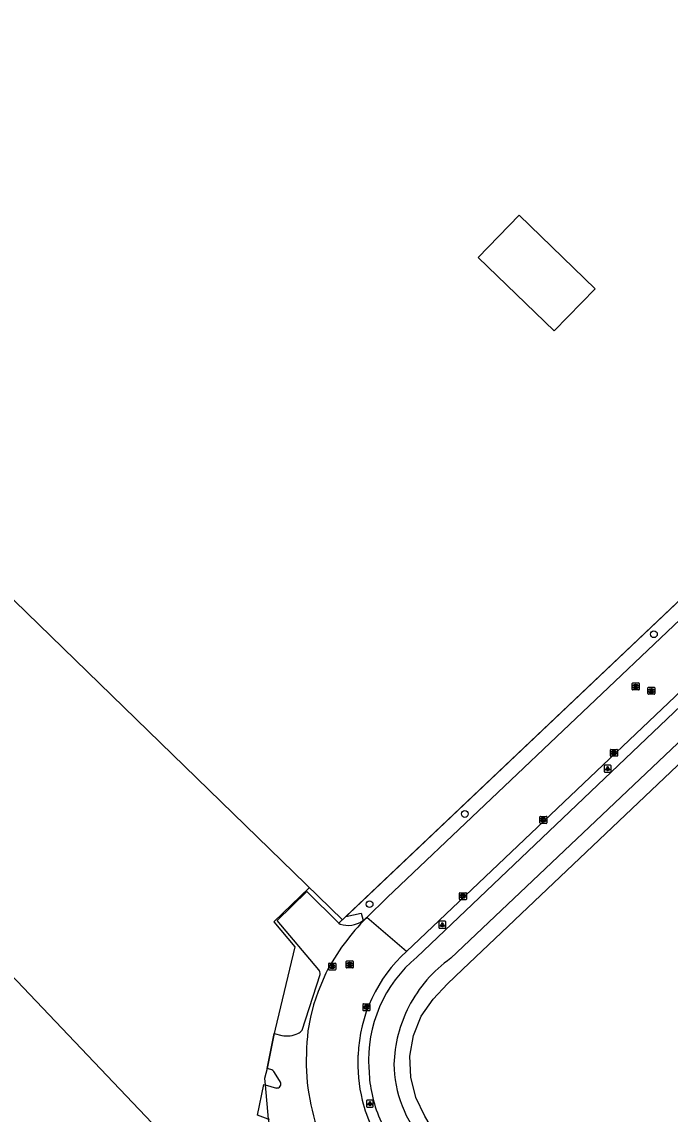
# Model space of a CAD drawing. Extents: x 156141 to 158132, y 385651 to 388399.
# Drawn here: x 156436.6 to 156530.3, y 387802.7 to 387960.4 of the extents above; entities that cross this region are included whole.
import ezdxf

# ---------------------------------------------------------------- set-up
doc = ezdxf.new("R2010")
doc.units = 0
for name, color, linetype in [('IMGEO_Berm_gesloten', 7, 'Continuous'), ('IMGEO_Berm_groen', 7, 'Continuous'), ('IMGEO_Boom', 7, 'Continuous'), ('IMGEO_Fietspad_gesloten', 7, 'Continuous'), ('IMGEO_Groenvoorziening', 7, 'Continuous'), ('IMGEO_Hek', 7, 'Continuous'), ('IMGEO_Kolk', 7, 'Continuous'), ('IMGEO_Lichtpunt', 7, 'Continuous'), ('IMGEO_Pand', 7, 'Continuous'), ('IMGEO_Rijbaan_lokaal_gesloten', 7, 'Continuous'), ('IMGEO_Rijbaan_lokaal_open', 7, 'Continuous'), ('IMGEO_Rioolput', 7, 'Continuous')]:
    doc.layers.add(name, color=color, linetype=linetype)

msp = doc.modelspace()

# ---------------------------------------------------------------- linework, layer by layer
at = {"layer": 'IMGEO_Berm_gesloten'}
for points in [[(156482.47, 387830.24), (156483.46, 387831.17)], [(156483.46, 387831.17), (156485.66, 387831.69), (156485.97, 387830.63)]]:
    msp.add_lwpolyline(points, dxfattribs=at)
at = {"layer": 'IMGEO_Berm_groen'}
msp.add_lwpolyline([(156483.46, 387831.17), (156559.86, 387903.53), (156559.97, 387900.82)], dxfattribs=at)
at = {"layer": 'IMGEO_Boom'}
for centre in [(156527.97, 387871.95), (156500.65, 387846), (156486.89, 387832.97)]:
    msp.add_circle(centre, 0.489, dxfattribs=at)
at = {"layer": 'IMGEO_Fietspad_gesloten'}
for points in [[(156628.79, 387948.73), (156628.75, 387948.69), (156617.18, 387937.68), (156570.53, 387893.25), (156498.61, 387825.16)], [(156602.46, 387928.57), (156568.03, 387896.04), (156493.72, 387825.34)], [(156490.41, 387809.85), (156490.43, 387809.16)]]:
    msp.add_lwpolyline(points, dxfattribs=at)
for centre, radius, start, end in [((156506.01, 387810.5), 19.26, 129.6418, 183.6029), ((156509.92, 387809.2), 19.56, 125.3252, 152.6529), ((156509.84, 387809.29), 19.44, 152.7727, 178.3474), ((156506.59, 387809.69), 19.8, 181.16, 190.9274), ((156507.92, 387810.17), 17.51, 183.2997, 223.8585), ((156506.64, 387809.69), 19.85, 190.9014, 212.2412)]:
    msp.add_arc(centre, radius, start, end, dxfattribs=at)
at = {"layer": 'IMGEO_Groenvoorziening'}
msp.add_lwpolyline([(156498.26, 387797.3), (156496.43, 387799.76), (156494.89, 387802.35), (156493.58, 387805.06), (156492.83, 387807.99), (156492.71, 387811.02), (156493.24, 387813.99), (156494.32, 387816.81), (156496.09, 387819.26), (156498.14, 387821.48), (156500.32, 387823.54), (156622.58, 387939.49), (156649.33, 387932.1), (156782.83, 387784.44), (156820.8, 387742.43), (156821.88, 387739.62), (156865.49, 387691.34), (156868.19, 387690), (156873.6, 387683.82)], dxfattribs=at)
at = {"layer": 'IMGEO_Hek'}
for points in [[(156482.96, 387830.7), (156349.55, 387960.36)], [(156500.32, 387823.54), (156622.58, 387939.49)], [(156559.86, 387903.53), (156482.96, 387830.7)], [(156478.17, 387835.35), (156473.07, 387830.43), (156476.08, 387826.79), (156473.23, 387814.91), (156473.11, 387814.29), (156472.11, 387809.27), (156471.69, 387807.8), (156471.78, 387806.9), (156472.26, 387801.93), (156472.31, 387801.44), (156471.63, 387795), (156477.44, 387785.31), (156479.2, 387782.37)], [(156498.26, 387797.3), (156496.43, 387799.76), (156494.89, 387802.35), (156493.58, 387805.06), (156492.83, 387807.99), (156492.71, 387811.02), (156493.24, 387813.99), (156494.32, 387816.81), (156496.09, 387819.26), (156498.14, 387821.48), (156500.32, 387823.54)]]:
    msp.add_lwpolyline(points, dxfattribs=at)
at = {"layer": 'IMGEO_Kolk'}
for p, q in [((156521.69, 387854.39), (156521.69, 387855.25)), ((156521.77, 387855.32), (156522.62, 387855.32)), ((156522.18, 387855.1), (156522.2, 387855.1)), ((156522.2, 387854.54), (156522.18, 387854.54)), ((156522.69, 387855.25), (156522.69, 387854.39)), ((156522.62, 387854.32), (156521.77, 387854.32)), ((156511.49, 387844.71), (156511.49, 387845.56)), ((156511.57, 387845.63), (156512.42, 387845.63)), ((156511.98, 387845.41), (156512.01, 387845.41)), ((156512.5, 387845.56), (156512.5, 387844.71)), ((156512.42, 387844.63), (156511.57, 387844.63)), ((156512, 387844.85), (156511.98, 387844.85)), ((156499.87, 387833.69), (156499.87, 387834.54)), ((156499.95, 387834.62), (156500.8, 387834.62)), ((156500.36, 387834.4), (156500.38, 387834.4)), ((156500.87, 387834.54), (156500.87, 387833.69)), ((156500.8, 387833.62), (156499.95, 387833.62)), ((156500.38, 387833.84), (156500.36, 387833.84)), ((156485.94, 387817.66), (156485.94, 387818.51)), ((156486.01, 387818.58), (156486.86, 387818.58)), ((156486.43, 387818.36), (156486.45, 387818.36)), ((156486.94, 387818.51), (156486.94, 387817.66)), ((156486.86, 387817.58), (156486.01, 387817.58)), ((156486.45, 387817.8), (156486.42, 387817.8))]:
    msp.add_line(p, q, dxfattribs=at)
for points in [[(156521.69, 387854.39), (156521.69, 387855.25)], [(156521.77, 387855.32), (156522.62, 387855.32)], [(156522.01, 387855.02), (156522.14, 387855.02), (156522.14, 387854.87), (156522.26, 387855.02), (156522.43, 387855.02), (156522.28, 387854.87), (156522.44, 387854.62), (156522.28, 387854.62), (156522.2, 387854.78), (156522.14, 387854.72), (156522.14, 387854.62), (156522.01, 387854.62), (156522.01, 387855.02)], [(156522.69, 387855.25), (156522.69, 387854.39)], [(156522.62, 387854.32), (156521.77, 387854.32)], [(156511.49, 387844.71), (156511.49, 387845.56)], [(156511.57, 387845.63), (156512.42, 387845.63)], [(156511.81, 387845.33), (156511.94, 387845.33), (156511.94, 387845.18), (156512.07, 387845.33), (156512.23, 387845.33), (156512.09, 387845.18), (156512.24, 387844.93), (156512.09, 387844.93), (156512, 387845.1), (156511.94, 387845.03), (156511.94, 387844.93), (156511.81, 387844.93), (156511.81, 387845.33)], [(156512.5, 387845.56), (156512.5, 387844.71)], [(156512.42, 387844.63), (156511.57, 387844.63)], [(156499.87, 387833.69), (156499.87, 387834.54)], [(156499.95, 387834.62), (156500.8, 387834.62)], [(156500.19, 387834.32), (156500.32, 387834.32), (156500.32, 387834.17), (156500.44, 387834.32), (156500.61, 387834.32), (156500.46, 387834.17), (156500.62, 387833.92), (156500.46, 387833.92), (156500.38, 387834.08), (156500.32, 387834.01), (156500.32, 387833.92), (156500.19, 387833.92), (156500.19, 387834.32)], [(156500.87, 387834.54), (156500.87, 387833.69)], [(156500.8, 387833.62), (156499.95, 387833.62)], [(156485.94, 387817.66), (156485.94, 387818.51)], [(156486.01, 387818.58), (156486.86, 387818.58)], [(156486.26, 387818.28), (156486.38, 387818.28), (156486.38, 387818.13), (156486.51, 387818.28), (156486.68, 387818.28), (156486.53, 387818.13), (156486.68, 387817.88), (156486.53, 387817.88), (156486.45, 387818.05), (156486.38, 387817.98), (156486.38, 387817.88), (156486.26, 387817.88), (156486.26, 387818.28)], [(156486.94, 387818.51), (156486.94, 387817.66)], [(156486.86, 387817.58), (156486.01, 387817.58)]]:
    msp.add_lwpolyline(points, dxfattribs=at)
for centre, start, end in [((156521.77, 387855.24), 91.552, 178.448), ((156521.77, 387855.24), 91.552, 178.448), ((156521.77, 387854.39), 181.552, 268.448), ((156521.77, 387854.39), 181.552, 268.448), ((156522.62, 387855.24), 1.552, 88.448), ((156522.62, 387855.24), 1.552, 88.448), ((156522.62, 387854.39), 271.552, 358.448), ((156522.62, 387854.39), 271.552, 358.448), ((156511.57, 387845.56), 91.552, 178.448), ((156511.57, 387845.56), 91.552, 178.448), ((156512.42, 387845.56), 1.552, 88.448), ((156512.42, 387845.56), 1.552, 88.448), ((156511.57, 387844.71), 181.552, 268.448), ((156511.57, 387844.71), 181.552, 268.448), ((156512.42, 387844.71), 271.552, 358.448), ((156512.42, 387844.71), 271.552, 358.448), ((156499.95, 387834.54), 91.552, 178.448), ((156499.95, 387834.54), 91.552, 178.448), ((156500.8, 387834.54), 1.552, 88.448), ((156500.8, 387834.54), 1.552, 88.448), ((156499.95, 387833.69), 181.552, 268.448), ((156499.95, 387833.69), 181.552, 268.448), ((156500.8, 387833.69), 271.552, 358.448), ((156500.8, 387833.69), 271.552, 358.448), ((156486.01, 387818.51), 91.552, 178.448), ((156486.01, 387818.51), 91.552, 178.448), ((156486.86, 387818.51), 1.552, 88.448), ((156486.86, 387818.51), 1.552, 88.448), ((156486.01, 387817.66), 181.552, 268.448), ((156486.01, 387817.66), 181.552, 268.448), ((156486.86, 387817.66), 271.552, 358.448), ((156486.86, 387817.66), 271.552, 358.448)]:
    msp.add_arc(centre, 0.0765, start, end, dxfattribs=at)
for centre, major_axis, ratio, start_param, end_param in [((156522.18, 387854.82), (-0.387, 0.002), 0.722429, 4.712389, 7.853982), ((156522.2, 387854.82), (-0.39, 0.002), 0.717154, 1.570796, 4.712389), ((156511.98, 387845.13), (-0.387, 0.002), 0.722429, 4.712389, 7.853982), ((156512.01, 387845.13), (-0.39, 0.002), 0.717154, 1.570796, 4.712389), ((156500.36, 387834.12), (-0.387, 0.002), 0.722429, 4.712389, 7.853982), ((156500.38, 387834.12), (-0.39, 0.002), 0.717154, 1.570796, 4.712389), ((156486.42, 387818.08), (-0.387, 0.002), 0.722429, 4.712389, 7.853982), ((156486.45, 387818.08), (-0.39, 0.002), 0.717154, 1.570796, 4.712389)]:
    msp.add_ellipse(centre, major_axis=major_axis, ratio=ratio, start_param=start_param, end_param=end_param, dxfattribs=at)
at = {"layer": 'IMGEO_Lichtpunt'}
for p, q in [((156520.78, 387852.94), (156520.78, 387852.13)), ((156520.78, 387852.94), (156520.78, 387852.13)), ((156521.68, 387853.03), (156520.87, 387853.03)), ((156521.68, 387853.03), (156520.87, 387853.03)), ((156521.78, 387852.13), (156521.78, 387852.94)), ((156521.78, 387852.13), (156521.78, 387852.94)), ((156520.87, 387852.04), (156521.68, 387852.04)), ((156520.87, 387852.04), (156521.68, 387852.04)), ((156496.91, 387830.4), (156496.91, 387829.59)), ((156496.91, 387830.4), (156496.91, 387829.59)), ((156497.81, 387830.5), (156497, 387830.5)), ((156497.81, 387830.5), (156497, 387830.5)), ((156497, 387829.5), (156497.81, 387829.5)), ((156497, 387829.5), (156497.81, 387829.5)), ((156497.9, 387829.59), (156497.9, 387830.4)), ((156497.9, 387829.59), (156497.9, 387830.4)), ((156486.43, 387804.58), (156486.43, 387803.77)), ((156486.43, 387804.58), (156486.43, 387803.77)), ((156487.33, 387804.67), (156486.52, 387804.67)), ((156487.33, 387804.67), (156486.52, 387804.67)), ((156487.43, 387803.77), (156487.43, 387804.58)), ((156487.43, 387803.77), (156487.43, 387804.58)), ((156486.52, 387803.67), (156487.33, 387803.67)), ((156486.52, 387803.67), (156487.33, 387803.67))]:
    msp.add_line(p, q, dxfattribs=at)
for points in [[(156521.15, 387852.6), (156521.19, 387852.57), (156521, 387852.31), (156520.97, 387852.34), (156521.15, 387852.6)], [(156521.25, 387852.55), (156521.3, 387852.55), (156521.3, 387852.23), (156521.25, 387852.23), (156521.25, 387852.55)], [(156521.36, 387852.57), (156521.4, 387852.6), (156521.59, 387852.34), (156521.55, 387852.31), (156521.36, 387852.57)], [(156497.28, 387830.06), (156497.32, 387830.04), (156497.13, 387829.77), (156497.09, 387829.8), (156497.28, 387830.06)], [(156497.38, 387830.02), (156497.43, 387830.02), (156497.43, 387829.69), (156497.38, 387829.69), (156497.38, 387830.02)], [(156497.49, 387830.04), (156497.53, 387830.06), (156497.72, 387829.8), (156497.68, 387829.77), (156497.49, 387830.04)], [(156486.8, 387804.24), (156486.84, 387804.21), (156486.66, 387803.95), (156486.62, 387803.98), (156486.8, 387804.24)], [(156486.91, 387804.19), (156486.95, 387804.19), (156486.95, 387803.87), (156486.91, 387803.87), (156486.91, 387804.19)], [(156487.02, 387804.21), (156487.05, 387804.24), (156487.24, 387803.98), (156487.2, 387803.95), (156487.02, 387804.21)]]:
    msp.add_lwpolyline(points, dxfattribs=at)
for centre in [(156521.28, 387852.74), (156497.41, 387830.2), (156486.93, 387804.37)]:
    msp.add_circle(centre, 0.0994, dxfattribs=at)
for centre, start, end in [((156520.87, 387852.94), 90, 180), ((156520.87, 387852.94), 90, 180), ((156521.68, 387852.94), 0, 90), ((156521.68, 387852.94), 0, 90), ((156520.87, 387852.13), 180, 270), ((156520.87, 387852.13), 180, 270), ((156521.68, 387852.13), 270, 0), ((156521.68, 387852.13), 270, 360), ((156497, 387830.4), 90, 180), ((156497, 387830.4), 90, 180), ((156497, 387829.59), 180, 270), ((156497, 387829.59), 180, 270), ((156497.81, 387830.4), 0, 90), ((156497.81, 387830.4), 0, 90), ((156497.81, 387829.59), 270, 0), ((156497.81, 387829.59), 270, 360), ((156486.52, 387804.58), 90, 180), ((156486.52, 387804.58), 90, 180), ((156487.33, 387804.58), 0, 90), ((156487.33, 387804.58), 0, 90), ((156486.52, 387803.77), 180, 270), ((156486.52, 387803.77), 180, 270), ((156487.33, 387803.77), 270, 0), ((156487.33, 387803.77), 270, 360)]:
    msp.add_arc(centre, 0.0946, start, end, dxfattribs=at)
at = {"layer": 'IMGEO_Pand'}
for points in [[(156519.48, 387921.84), (156513.57, 387915.74), (156502.6, 387926.32), (156508.51, 387932.45), (156519.48, 387921.84)], [(156246.82, 387772.59), (156370.75, 387890.36), (156456.37, 387800.39)]]:
    msp.add_lwpolyline(points, dxfattribs=at)
at = {"layer": 'IMGEO_Rijbaan_lokaal_gesloten'}
for points in [[(156492.22, 387826.16), (156602.01, 387930.31)], [(156486.47, 387831.03), (156489.41, 387833.96), (156559.97, 387900.82)], [(156492.22, 387826.16), (156486.47, 387831.03)], [(156480.57, 387823.03), (156479.46, 387820.36), (156478.78, 387818.43), (156478.34, 387816.66), (156477.98, 387814.68)]]:
    msp.add_lwpolyline(points, dxfattribs=at)
for centre, radius, start, end in [((156509.72, 387807.7), 32.94, 134.9113, 152.2623), ((156506.58, 387810.31), 21.38, 132.158, 177.694), ((156517.48, 387810.35), 39.74, 173.7318, 183.3417), ((156507.47, 387810.04), 22.29, 177.0982, 193.9513), ((156514.58, 387811.49), 36.94, 185.3732, 205.5799), ((156507.42, 387810.03), 22.24, 193.9683, 215.6728)]:
    msp.add_arc(centre, radius, start, end, dxfattribs=at)
at = {"layer": 'IMGEO_Rijbaan_lokaal_open'}
for points in [[(156479.56, 387823.51), (156473.52, 387830.62), (156477.83, 387834.79), (156482.47, 387830.24)], [(156485.97, 387830.63), (156486.47, 387831.03)], [(156482.47, 387830.24), (156482.64, 387830.08)], [(156485.88, 387830.56), (156485.97, 387830.63)], [(156477.14, 387814.77), (156479.73, 387822.83)], [(156472.63, 387809.1), (156472.11, 387809.27), (156473.11, 387814.29), (156474.21, 387814.03)], [(156474, 387807.29), (156473.14, 387808.69)], [(156472.41, 387801.88), (156472.26, 387801.93), (156470.68, 387802.52), (156471.62, 387806.94), (156471.78, 387806.9), (156473.44, 387806.43)]]:
    msp.add_lwpolyline(points, dxfattribs=at)
for centre, radius, start, end in [((156483.76, 387833.66), 3.75, 252.5082, 304.4084), ((156478.71, 387822.93), 1.03, 354.1524, 34.2751), ((156474.96, 387817.67), 3.72, 258.3586, 295.2205), ((156475.96, 387815.68), 1.49, 292.8057, 322.4047), ((156472.33, 387808.2), 0.948, 31.3125, 71.8042), ((156473.52, 387806.99), 0.563, 261.117, 32.4325)]:
    msp.add_arc(centre, radius, start, end, dxfattribs=at)
at = {"layer": 'IMGEO_Rioolput'}
for p, q in [((156524.83, 387863.99), (156524.83, 387864.84)), ((156524.91, 387864.92), (156525.76, 387864.92)), ((156525.76, 387863.91), (156524.91, 387863.91)), ((156525.32, 387864.69), (156525.34, 387864.69)), ((156525.34, 387864.14), (156525.32, 387864.14)), ((156525.83, 387864.84), (156525.83, 387863.99)), ((156527.1, 387863.37), (156527.1, 387864.22)), ((156527.17, 387864.29), (156528.02, 387864.29)), ((156527.59, 387864.07), (156527.61, 387864.07)), ((156528.1, 387864.22), (156528.1, 387863.37)), ((156528.02, 387863.29), (156527.17, 387863.29)), ((156527.61, 387863.51), (156527.58, 387863.51)), ((156481.06, 387824.46), (156481.92, 387824.46)), ((156483.51, 387823.85), (156483.51, 387824.7)), ((156483.59, 387824.78), (156484.44, 387824.78)), ((156484, 387824.56), (156484.02, 387824.56)), ((156484.51, 387824.7), (156484.51, 387823.85)), ((156480.99, 387823.54), (156480.99, 387824.39)), ((156481.92, 387823.46), (156481.06, 387823.46)), ((156481.5, 387823.68), (156481.47, 387823.68)), ((156481.48, 387824.24), (156481.5, 387824.24)), ((156481.99, 387824.39), (156481.99, 387823.54)), ((156484.44, 387823.78), (156483.59, 387823.78)), ((156484.02, 387824), (156484, 387824))]:
    msp.add_line(p, q, dxfattribs=at)
for points in [[(156524.83, 387863.99), (156524.83, 387864.84)], [(156524.91, 387864.92), (156525.76, 387864.92)], [(156525.76, 387863.91), (156524.91, 387863.91)], [(156525.42, 387864.61), (156525.17, 387864.61), (156525.17, 387864.21)], [(156525.17, 387864.21), (156525.29, 387864.21), (156525.29, 387864.38), (156525.3, 387864.38)], [(156525.35, 387864.53), (156525.29, 387864.53), (156525.29, 387864.45)], [(156525.29, 387864.45), (156525.34, 387864.45)], [(156525.35, 387864.35), (156525.42, 387864.21), (156525.56, 387864.21), (156525.5, 387864.34)], [(156525.83, 387864.84), (156525.83, 387863.99)], [(156527.1, 387863.37), (156527.1, 387864.22)], [(156527.17, 387864.29), (156528.02, 387864.29)], [(156527.69, 387863.99), (156527.43, 387863.99), (156527.43, 387863.59)], [(156527.61, 387863.91), (156527.56, 387863.91), (156527.56, 387863.83)], [(156528.1, 387864.22), (156528.1, 387863.37)], [(156528.02, 387863.29), (156527.17, 387863.29)], [(156527.43, 387863.59), (156527.56, 387863.59), (156527.56, 387863.76), (156527.57, 387863.76)], [(156527.56, 387863.83), (156527.61, 387863.83)], [(156527.62, 387863.73), (156527.69, 387863.59), (156527.83, 387863.59), (156527.76, 387863.72)], [(156481.06, 387824.46), (156481.92, 387824.46)], [(156483.51, 387823.85), (156483.51, 387824.7)], [(156483.59, 387824.78), (156484.44, 387824.78)], [(156484.1, 387824.47), (156483.85, 387824.48), (156483.85, 387824.08)], [(156484.51, 387824.7), (156484.51, 387823.85)], [(156480.99, 387823.54), (156480.99, 387824.39)], [(156481.92, 387823.46), (156481.06, 387823.46)], [(156481.58, 387824.16), (156481.33, 387824.16), (156481.33, 387823.76)], [(156481.33, 387823.76), (156481.45, 387823.76), (156481.45, 387823.93), (156481.46, 387823.93)], [(156481.5, 387824.08), (156481.45, 387824.08), (156481.45, 387824)], [(156481.45, 387824), (156481.5, 387824)], [(156481.51, 387823.9), (156481.58, 387823.76), (156481.72, 387823.76), (156481.65, 387823.89)], [(156481.99, 387824.39), (156481.99, 387823.54)], [(156484.44, 387823.78), (156483.59, 387823.78)], [(156483.85, 387824.08), (156483.97, 387824.08), (156483.97, 387824.24), (156483.98, 387824.24)], [(156484.03, 387824.4), (156483.97, 387824.4), (156483.97, 387824.31)], [(156483.97, 387824.31), (156484.02, 387824.31)], [(156484.03, 387824.21), (156484.1, 387824.08), (156484.24, 387824.08), (156484.18, 387824.2)]]:
    msp.add_lwpolyline(points, dxfattribs=at)
for centre, radius, start, end in [((156524.91, 387864.84), 0.0765, 91.552, 178.448), ((156524.91, 387864.84), 0.0765, 91.552, 178.448), ((156524.91, 387863.99), 0.0765, 181.552, 268.448), ((156524.91, 387863.99), 0.0765, 181.552, 268.448), ((156525.3, 387864.32), 0.0533, 26.0293, 88.6989), ((156525.33, 387864.64), 0.19, 274.7715, 282.9687), ((156525.35, 387864.44), 0.0964, 77.0061, 93.1865), ((156525.37, 387864.49), 0.0378, 276.6634, 79.6772), ((156525.42, 387864.5), 0.109, 350.3612, 89.416), ((156525.42, 387864.5), 0.112, 277.5842, 350.9817), ((156525.4, 387864.29), 0.108, 29.5134, 73.7905), ((156525.76, 387864.84), 0.0765, 1.552, 88.448), ((156525.76, 387864.84), 0.0765, 1.552, 88.448), ((156525.76, 387863.99), 0.0765, 271.552, 358.448), ((156525.76, 387863.99), 0.0765, 271.552, 358.448), ((156527.17, 387864.22), 0.0765, 91.552, 178.448), ((156527.17, 387864.22), 0.0765, 91.552, 178.448), ((156527.62, 387863.82), 0.0964, 77.0061, 93.1865), ((156527.63, 387863.87), 0.0378, 276.6634, 79.6772), ((156527.69, 387863.88), 0.109, 350.3612, 89.416), ((156527.68, 387863.88), 0.112, 277.5842, 350.9817), ((156528.02, 387864.22), 0.0765, 1.552, 88.448), ((156528.02, 387864.22), 0.0765, 1.552, 88.448), ((156527.17, 387863.37), 0.0765, 181.552, 268.448), ((156527.17, 387863.37), 0.0765, 181.552, 268.448), ((156527.57, 387863.7), 0.0533, 26.0293, 88.6989), ((156527.59, 387864.02), 0.19, 274.7715, 282.9687), ((156527.67, 387863.67), 0.108, 29.5134, 73.7905), ((156528.02, 387863.37), 0.0765, 271.552, 358.448), ((156528.02, 387863.37), 0.0765, 271.552, 358.448), ((156481.07, 387824.39), 0.0765, 91.552, 178.448), ((156481.07, 387824.39), 0.0765, 91.552, 178.448), ((156481.91, 387824.39), 0.0765, 1.552, 88.448), ((156481.91, 387824.39), 0.0765, 1.552, 88.448), ((156483.59, 387824.7), 0.0765, 91.552, 178.448), ((156483.59, 387824.7), 0.0765, 91.552, 178.448), ((156484.1, 387824.37), 0.109, 350.3612, 89.416), ((156484.44, 387824.7), 0.0765, 1.552, 88.448), ((156484.44, 387824.7), 0.0765, 1.552, 88.448), ((156481.07, 387823.54), 0.0765, 181.552, 268.448), ((156481.07, 387823.54), 0.0765, 181.552, 268.448), ((156481.46, 387823.87), 0.0533, 26.0293, 88.6989), ((156481.51, 387823.99), 0.0964, 77.0061, 93.1865), ((156481.49, 387824.19), 0.19, 274.7715, 282.9687), ((156481.52, 387824.04), 0.0378, 276.6634, 79.6772), ((156481.58, 387824.05), 0.109, 350.3612, 89.416), ((156481.58, 387824.05), 0.112, 277.5842, 350.9817), ((156481.56, 387823.84), 0.108, 29.5134, 73.7905), ((156481.91, 387823.54), 0.0765, 271.552, 358.448), ((156481.91, 387823.54), 0.0765, 271.552, 358.448), ((156483.59, 387823.85), 0.0765, 181.552, 268.448), ((156483.59, 387823.85), 0.0765, 181.552, 268.448), ((156483.98, 387824.19), 0.0533, 26.0293, 88.6989), ((156484.01, 387824.5), 0.19, 274.7715, 282.9687), ((156484.03, 387824.3), 0.0964, 77.0061, 93.1865), ((156484.05, 387824.36), 0.0378, 276.6634, 79.6772), ((156484.1, 387824.36), 0.112, 277.5842, 350.9817), ((156484.08, 387824.15), 0.108, 29.5134, 73.7905), ((156484.44, 387823.85), 0.0765, 271.552, 358.448), ((156484.44, 387823.85), 0.0765, 271.552, 358.448)]:
    msp.add_arc(centre, radius, start, end, dxfattribs=at)
for centre, major_axis, ratio, start_param, end_param in [((156525.32, 387864.41), (-0.387, 0.002), 0.722429, 4.712389, 7.853982), ((156525.34, 387864.41), (-0.39, 0.002), 0.717154, 1.570796, 4.712389), ((156527.58, 387863.79), (-0.387, 0.002), 0.722429, 4.712389, 7.853982), ((156527.61, 387863.79), (-0.39, 0.002), 0.717154, 1.570796, 4.712389), ((156484, 387824.28), (-0.387, 0.002), 0.722429, 4.712389, 7.853982), ((156484.02, 387824.28), (-0.39, 0.002), 0.717154, 1.570796, 4.712389), ((156481.48, 387823.96), (-0.387, 0.002), 0.722429, 4.712389, 7.853982), ((156481.5, 387823.96), (-0.39, 0.002), 0.717154, 1.570796, 4.712389)]:
    msp.add_ellipse(centre, major_axis=major_axis, ratio=ratio, start_param=start_param, end_param=end_param, dxfattribs=at)

doc.saveas('drawing.dxf')
